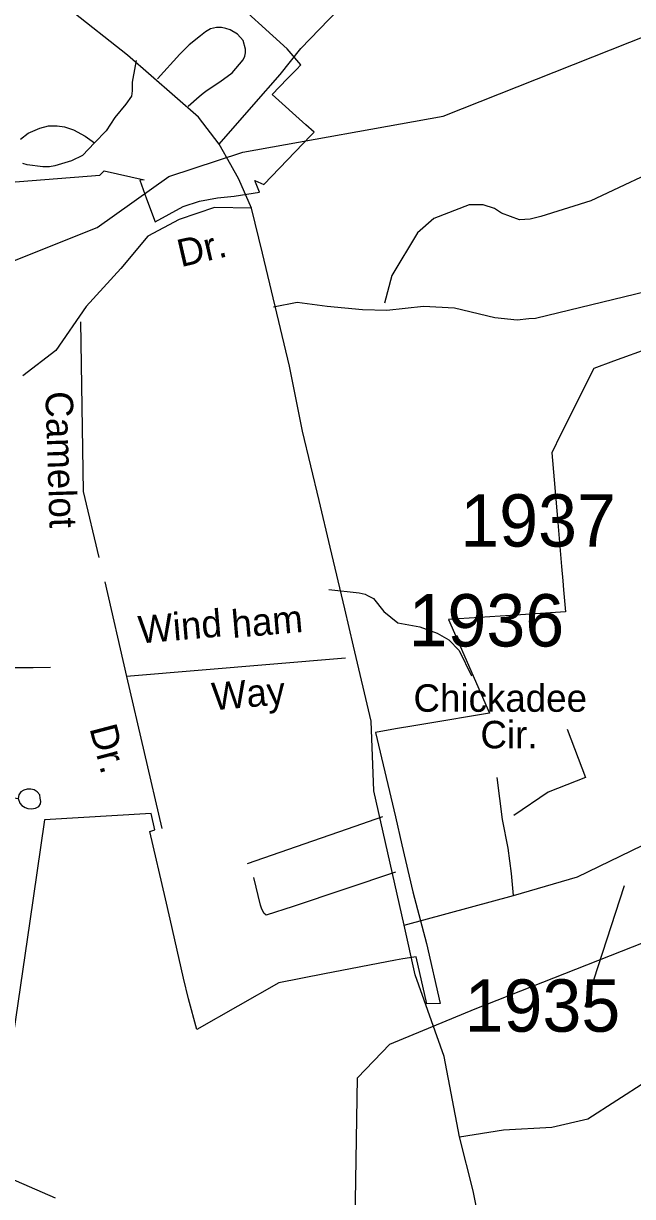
# Model space of a CAD drawing. Extents: x 884530 to 1028605, y 526725 to 653634.
# Drawn here: x 971611 to 973067, y 576051 to 578853 of the extents above; entities that cross this region are included whole.
import ezdxf

# ---------------------------------------------------------------- set-up
doc = ezdxf.new("R2010")
doc.units = 0
for name, color, linetype in [('Exist Boundary Political City Limit New', 7, 'Continuous'), ('Exist Hydrographic Creek Single Shore', 7, 'Continuous'), ('Exist Road Non-System Type 51', 7, 'Continuous'), ('Exist Road Non-System Type 51 Label', 7, 'Continuous'), ('Exist Road Primary NC Attributed', 7, 'Continuous'), ('Exist Road Secondary Type 51 Attributed', 7, 'Continuous'), ('Exist Road Secondary Type 51 Label', 7, 'Continuous'), ('Exist Road Secondary Type 51 Number Label', 7, 'Continuous'), ('Map Preparation Boundary City Limit Buffer Line', 7, 'Continuous')]:
    doc.layers.add(name, color=color, linetype=linetype)

msp = doc.modelspace()

# ---------------------------------------------------------------- linework, layer by layer
at = {"layer": 'Exist Boundary Political City Limit New'}
for points in [[(971500.3, 578467.2), (971794, 578490.1), (971803.8, 578500.6), (971900.1, 578479.3), (971889.4, 578478.6), (971905.7, 578433.8), (971925.7, 578378.7), (971993.1, 578415.5), (972032.1, 578428.1), (972074.6, 578436.1), (972115.1, 578440.2), (972175.7, 578449.6), (972164.2, 578477.3), (972185.6, 578468.4), (972298.2, 578585.2), (972305.8, 578592.9), (972285.9, 578610.8), (972205.4, 578683.2), (972241.5, 578720.2), (972263.6, 578742.9), (972274.4, 578754), (972241.7, 578792.1), (972096, 578924.9)], [(973198.1, 578110), (973021.2, 578046.2), (972973.9, 578029.1), (972895.6, 577871.6), (972873.6, 577827.6), (972887.1, 577670.9), (972896.9, 577556.1), (972899.9, 577521.9), (972901.8, 577500), (972906.2, 577447.4), (972774.7, 577438.9), (972676.6, 577432.6), (972626.5, 577429.4), (972724.6, 577205.9), (972572.8, 577180.2), (972543.9, 577175.3), (972500, 577167.9), (972452.8, 577159.9), (972500, 576958.5), (972515.7, 576891.5), (972541.8, 576779.3), (972574.1, 576655.4), (972607.1, 576512.8), (972575.5, 576511.6), (972549.8, 576624.2), (972517.4, 576619.4), (972500, 576616), (972330.3, 576582.9), (972221.7, 576561.7), (972025.8, 576450.2), (972005.6, 576523.4), (971994.1, 576573.2), (971973.1, 576664.6), (971961.7, 576713.8), (971950.6, 576762.1), (971913.5, 576922.8), (971925.4, 576927), (971916.2, 576966.4), (971661.8, 576951.1), (971625.5, 576703.1), (971543.3, 576141.6)]]:
    msp.add_lwpolyline(points, dxfattribs=at)
at = {"layer": 'Exist Hydrographic Creek Single Shore'}
for points in [[(968341, 576287.4), (968558.2, 576599.2), (969323, 577166), (969965.1, 577898.2), (970149.2, 577936), (970234.2, 577931.3), (970725.2, 577940.7), (971014.6, 577961), (971347.9, 578190.6), (971787.7, 578365.5), (971958.5, 578486.8), (972135.8, 578545.5), (972614, 578631.1), (973637, 579037.1), (973749.1, 579139.8), (973777.1, 579231.2), (973795.7, 579765.7), (973850.6, 579905.7), (973996.8, 580034.1), (974284.6, 580156.3)], [(971860, 572509.4), (971871.8, 572850.4), (971827.9, 573271.4), (971853.3, 573991.6), (971899.7, 574145.2), (971997.9, 574319.5), (972067.4, 574405.3), (972178.5, 574724.7), (972223.1, 575048.7), (972191.7, 575108.4), (972210.5, 575410), (972402.4, 575895), (972409.5, 576334.7), (972487.1, 576415.2), (972690.3, 576499.7), (973092.5, 576657.7), (973234.5, 576664.3), (973251.5, 576753.9), (973473.4, 576911.8), (973652.5, 576903.3)]]:
    msp.add_lwpolyline(points, dxfattribs=at)
at = {"layer": 'Exist Road Non-System Type 51'}
for p, q in [((971805.5, 577519.7), (971857.3, 577292.9)), ((972380.5, 577337.3), (971857.3, 577292.9)), ((971857.3, 577292.9), (971942, 576930.7))]:
    msp.add_line(p, q, dxfattribs=at)
for points in [[(972004.5, 578654.8), (972031.4, 578677.9), (972040.9, 578685.9), (972050.5, 578693.5), (972080.7, 578713.5), (972110.2, 578735.1), (972136.4, 578765.9), (972140.3, 578774.3), (972141.9, 578782.4), (972142, 578791.5), (972136.1, 578811.7), (972122.6, 578827), (972105.5, 578837.3), (972095.2, 578840.9), (972084.5, 578842.8), (972072.5, 578843.1), (972058.2, 578839.9), (972046.6, 578832.5), (972034.2, 578822.9), (972007.4, 578801.2), (971985.3, 578779.6), (971931.4, 578720.6)], [(971880.6, 578764.2), (971878.4, 578751.1), (971871.3, 578712.5), (971871.3, 578692.1), (971869.3, 578679.3), (971855.8, 578659.5), (971829.7, 578627.8), (971808.8, 578596.4), (971781.4, 578567.7), (971752.1, 578537.2), (971726.3, 578524.4), (971686.6, 578512.3), (971673.3, 578510.4), (971657.6, 578510.4), (971619.9, 578514.8), (971609.9, 578518)], [(971604.2, 578576.4), (971622.5, 578591), (971650.2, 578602.9), (971671.5, 578607.9), (971691.6, 578607.9), (971709.2, 578605.9), (971731.3, 578598.3), (971758.6, 578583.3), (971781.4, 578567.7)], [(973166.7, 578522.6), (972966.6, 578429.4), (972847.7, 578391.9), (972822, 578385.5), (972796.3, 578383.4), (972753.4, 578399.4), (972737.1, 578410.6), (972709.6, 578419.8), (972676.3, 578419.8), (972591.8, 578386.6), (972553.2, 578352.4), (972491.1, 578250.6), (972473.7, 578185.1)], [(972208.4, 578175.9), (972265.2, 578187.1), (972336.6, 578177.4), (972421.6, 578169.7), (972479.5, 578167.7), (972567.2, 578177.8), (972641.1, 578173.5), (972737.4, 578150.6), (972791, 578144.6), (972818.8, 578147.8), (972834.5, 578148.6), (973284.5, 578258.1)], [(971747.6, 578140.2), (971754.4, 577735.4), (971791.1, 577577.6)], [(972341.3, 577501.2), (972413.4, 577493), (972428.1, 577489.8), (972433, 577486.5), (972447.7, 577479.9), (972472.3, 577448.8), (972505.6, 577421.4), (972558, 577412.1), (972600.2, 577396.4), (972627.3, 577380.7), (972652.5, 577355.5), (972682, 577294.8)], [(971358.3, 577039.9), (971365.9, 577089.6), (971369.6, 577124.6), (971367.1, 577150.9), (971365.9, 577203.4), (971367.1, 577288.5), (971372, 577299.7), (971390.8, 577305.9), (971420.8, 577305.9), (971458.3, 577307.2), (971493.4, 577309.7), (971528.4, 577310.9), (971588.3, 577314.7), (971614.7, 577314.7), (971634.7, 577314.7), (971675.9, 577315.9)], [(971358.3, 577039.9), (971598.9, 577001.6), (971602.6, 576990.7), (971607.6, 576985.4), (971615.2, 576980.7), (971621.8, 576977.9), (971630.7, 576977.1), (971639.9, 576978.6), (971647.9, 576982.6), (971651.7, 576989), (971652.7, 576995.1), (971651.6, 577002.6), (971650.2, 577010.3), (971644.3, 577018), (971637.1, 577022.3), (971628.8, 577024.3), (971620.5, 577023.9), (971612.6, 577021.9), (971605.3, 577018), (971600.3, 577010.4), (971598.9, 577001.6)], [(972469.3, 576957.8), (972385, 576928.6), (972301.9, 576899.9), (972145.6, 576845.8)], [(972500.1, 576826.4), (972255.9, 576743.9), (972191.2, 576723.1), (972185.4, 576728), (972180.3, 576740), (972177.4, 576747.1), (972162, 576813.5)]]:
    msp.add_lwpolyline(points, dxfattribs=at)
at = {"layer": 'Exist Road Primary NC Attributed'}
for points in [[(972079.3, 578564.5), (972029.2, 578628.8), (971859.7, 578777.2), (971720.2, 578886.8), (971531.3, 579012.2), (971414.7, 579102.3), (971294.6, 579210.1), (971149.8, 579399.2), (971082.1, 579465.2), (971038.5, 579538.7), (971005, 579610), (970936.8, 579780.4), (970897.2, 579911.8), (970856.3, 580055.5), (970830.8, 580132.4), (970793.6, 580269.8), (970788, 580282)], [(972156.1, 578411.3), (972125.9, 578480.6), (972107, 578515.2), (972079.3, 578564.5)], [(972520.8, 576699.5), (972448.1, 577020), (972441.9, 577186.5), (972400.2, 577366), (972379.3, 577454.9), (972344.3, 577602.2), (972318.1, 577713.2), (972277.8, 577878.7), (972247.2, 578033.9), (972182.6, 578304.3), (972156.1, 578411.3)], [(972652.8, 576194.1), (972616.5, 576385.7), (972547.2, 576580.6), (972520.8, 576699.5)], [(972853.3, 575309.1), (972850.2, 575335.2), (972842.1, 575389.5), (972806.8, 575586.7), (972782.6, 575693.6), (972755, 575822.8), (972715.5, 575916.6), (972685.8, 576065.3), (972652.8, 576194.1)]]:
    msp.add_lwpolyline(points, dxfattribs=at)
at = {"layer": 'Exist Road Secondary Type 51 Attributed'}
for points in [[(972079.3, 578564.5), (972161.6, 578658.8), (972224.4, 578730.5), (972274.2, 578793), (972363, 578885)], [(972156.1, 578411.3), (972068, 578413.1), (971983.2, 578384.8), (971908.5, 578344.4), (971843.9, 578267.6), (971761.2, 578176.7), (971688.5, 578071.7), (971609.8, 578011.1)], [(972781.9, 576770.6), (972777.7, 576822.7), (972769.7, 576883.1), (972756.1, 576951.5), (972743.5, 577052)], [(972781.9, 576770.6), (972935.5, 576814.8), (973090, 576889.8), (973209.2, 577009.1)], [(972652.8, 576194.1), (972758.4, 576210.6), (972874, 576217.2), (972959.8, 576237.1), (973098.5, 576326.3), (973223.9, 576428.7), (973349.4, 576527.8), (973557.4, 576706.1), (973679.1, 576810.4)], [(972520.8, 576699.5), (972781.9, 576770.6)], [(971688, 576047.8), (971563.9, 576102.1), (971469.8, 576155.4), (971369.4, 576207), (971261.6, 576270.8), (971197.1, 576314.9), (971152, 576340.7)]]:
    msp.add_lwpolyline(points, dxfattribs=at)
at = {"layer": 'Exist Road Secondary Type 51 Label'}
for points in [[(972910.7, 577167.4), (972954.3, 577052), (972865.4, 577016.7), (972782.8, 576961.5)], [(972953.3, 576505.3), (973047.7, 576794.4)]]:
    msp.add_lwpolyline(points, dxfattribs=at)
at = {"layer": 'Map Preparation Boundary City Limit Buffer Line'}
for points in [[(971500.3, 578467.2), (971794, 578490.1), (971803.8, 578500.6), (971900.1, 578479.3), (971889.4, 578478.6), (971905.7, 578433.8), (971925.7, 578378.7), (971993.1, 578415.5), (972032.1, 578428.1), (972074.6, 578436.1), (972115.1, 578440.2), (972175.7, 578449.6), (972164.2, 578477.3), (972185.6, 578468.4), (972298.2, 578585.2), (972305.8, 578592.9), (972285.9, 578610.8), (972205.4, 578683.2), (972241.5, 578720.2), (972263.6, 578742.9), (972274.4, 578754), (972241.7, 578792.1), (972096, 578924.9)], [(973198.1, 578110), (973021.2, 578046.2), (972973.9, 578029.1), (972895.6, 577871.6), (972873.6, 577827.6), (972887.1, 577670.9), (972896.9, 577556.1), (972899.9, 577521.9), (972901.8, 577500), (972906.2, 577447.4), (972774.7, 577438.9), (972676.6, 577432.6), (972626.5, 577429.4), (972724.6, 577205.9), (972572.8, 577180.2), (972543.9, 577175.3), (972500, 577167.9), (972452.8, 577159.9), (972500, 576958.5), (972515.7, 576891.5), (972541.8, 576779.3), (972574.1, 576655.4), (972607.1, 576512.8), (972575.5, 576511.6), (972549.8, 576624.2), (972517.4, 576619.4), (972500, 576616), (972330.3, 576582.9), (972221.7, 576561.7), (972025.8, 576450.2), (972005.6, 576523.4), (971994.1, 576573.2), (971973.1, 576664.6), (971961.7, 576713.8), (971950.6, 576762.1), (971913.5, 576922.8), (971925.4, 576927), (971916.2, 576966.4), (971661.8, 576951.1), (971625.5, 576703.1), (971543.3, 576141.6)]]:
    msp.add_lwpolyline(points, dxfattribs=at)

# ---------------------------------------------------------------- texts
at = {"layer": 'Exist Road Non-System Type 51 Label'}
for s, rotation, p in [('Camelot', 271.8328, (971663.5, 577973.5)), ('Wind', 4.8977, (971888.4, 577371.9)), ('ham', 4.8977, (972111.1, 577385.2)), ('Way', 4.9572, (972064.1, 577212.4)), ('Dr.', 284.7462, (971768.7, 577169.6))]:
    msp.add_text(s, height=65.62, rotation=rotation, dxfattribs=at).set_placement(p)
at = {"layer": 'Exist Road Secondary Type 51 Label'}
msp.add_text('Dr.', height=65.62, rotation=13.0388, dxfattribs=at).set_placement((971987.5, 578270.5))
for s, p in [('Chickadee', (972543.2, 577209)), ('Cir.', (972703.2, 577121.7))]:
    msp.add_text(s, height=65.62, dxfattribs=at).set_placement(p)
at = {"layer": 'Exist Road Secondary Type 51 Number Label'}
for s, p in [('1937', (972655, 577603.4)), ('1936', (972531.4, 577364.9)), ('1935', (972665.4, 576445))]:
    msp.add_text(s, height=125, dxfattribs=at).set_placement(p)

doc.saveas('drawing.dxf')
